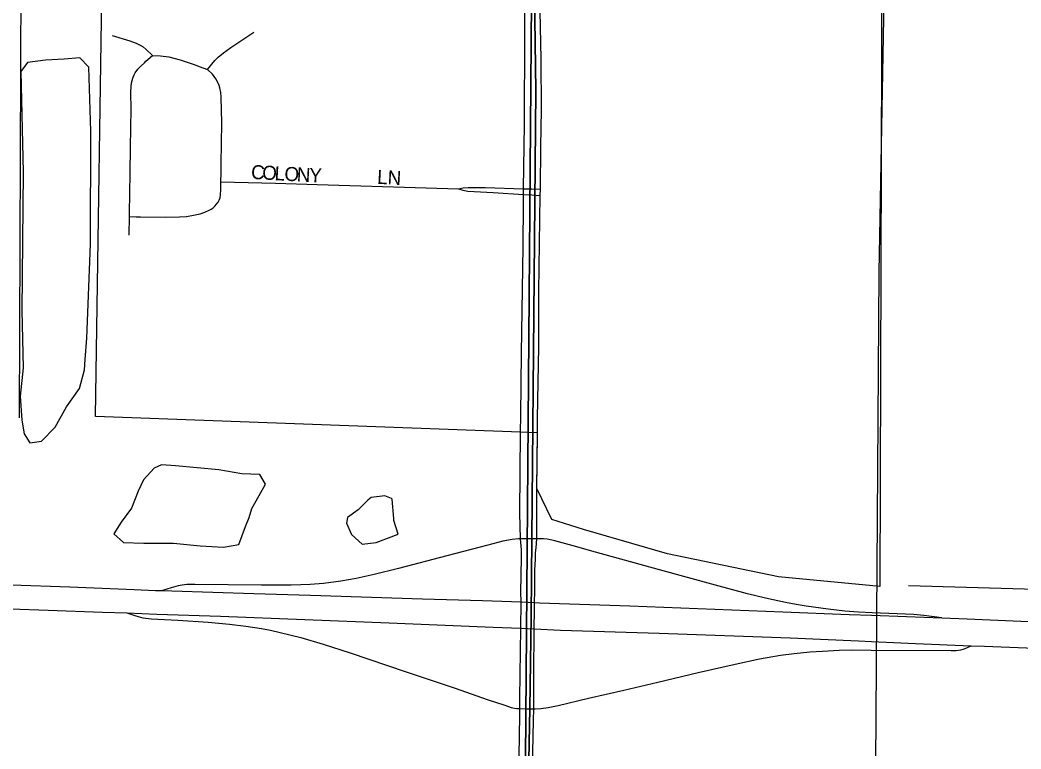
# Model space of a CAD drawing. Extents: x 1443599 to 1910620, y 1028088 to 1361369.
# Drawn here: x 1650691 to 1654253, y 1221564 to 1224158 of the extents above; entities that cross this region are included whole.
import ezdxf

# ---------------------------------------------------------------- set-up
doc = ezdxf.new("R2010")
doc.units = 0
for name, color, linetype in [('GM_X_City_Street', 7, 'Continuous'), ('GM_X_City_Street_Text', 7, 'Continuous'), ('GM_X_Corporation', 7, 'Continuous'), ('GM_X_Interchange_Ramps', 7, 'Continuous'), ('GM_X_Minor_Lake', 7, 'Continuous'), ('GM_X_Minor_River', 7, 'Continuous'), ('GM_X_Rail_Line', 7, 'Continuous'), ('GM_X_Section', 7, 'Continuous'), ('GM_X_State_Route', 7, 'Continuous'), ('GM_X_Township', 7, 'Continuous'), ('GM_X_US_Route', 7, 'Continuous')]:
    doc.layers.add(name, color=color, linetype=linetype)

msp = doc.modelspace()

# ---------------------------------------------------------------- linework, layer by layer
at = {"layer": 'GM_X_City_Street'}
for points in [[(1651357.8, 1223982.2), (1651384.6, 1224014.6), (1651395.5, 1224025.5), (1651414.7, 1224041.5), (1651441.6, 1224061), (1651522.7, 1224114.6)], [(1651019.2, 1224103), (1651081.7, 1224084.4), (1651104.6, 1224075.8), (1651118.9, 1224068.3), (1651129.4, 1224062.3), (1651139.9, 1224053.6), (1651162.5, 1224031.9)], [(1651080.7, 1223458.6), (1651080.9, 1223470.7), (1651083, 1223613.3), (1651084.3, 1223704.4), (1651086.4, 1223841.8), (1651085.7, 1223899.1), (1651086.7, 1223923.6), (1651089, 1223939.8), (1651093.8, 1223955.4), (1651097.1, 1223962.8), (1651100.9, 1223970), (1651110.6, 1223983.2), (1651121.7, 1223995.2), (1651133.5, 1224006.4), (1651139, 1224012.4), (1651162.5, 1224031.9)], [(1651162.5, 1224031.9), (1651190.3, 1224031), (1651220.9, 1224027), (1651260.6, 1224016.4), (1651307.2, 1224001.3), (1651341.2, 1223988.5), (1651357.8, 1223982.2)], [(1651405.9, 1223582.1), (1651406.4, 1223614.3), (1651406.9, 1223648.1), (1651408.1, 1223718.7), (1651408.9, 1223792.8), (1651407.1, 1223883.5), (1651405.6, 1223900.6), (1651402.3, 1223917.2), (1651399.7, 1223925.4), (1651396.4, 1223933.4), (1651388.2, 1223948.4), (1651376.2, 1223966), (1651357.8, 1223982.2)], [(1651080.7, 1223458.6), (1651103.8, 1223458.1), (1651120.1, 1223457.7), (1651209.8, 1223456.7), (1651259, 1223457.6), (1651283.6, 1223459.6), (1651308.1, 1223463.4), (1651332.4, 1223468.9), (1651348.3, 1223474.2), (1651363.7, 1223481.1), (1651371.1, 1223485.5), (1651378.1, 1223490.5), (1651384.6, 1223496.1), (1651390.6, 1223502.5), (1651395.7, 1223509.6), (1651399.8, 1223517.5), (1651402.6, 1223526), (1651404.6, 1223536.3), (1651405.9, 1223555.1), (1651405.9, 1223582.1)], [(1651405.9, 1223582.1), (1651600.7, 1223577.3), (1651748.8, 1223572.6), (1652135.7, 1223561.4), (1652251.8, 1223558.1)], [(1652251.8, 1223558.1), (1652267.5, 1223560.7), (1652285.7, 1223562.1), (1652346.5, 1223562.5), (1652483, 1223558)], [(1652251.8, 1223558.1), (1652266.6, 1223552.9), (1652284, 1223549.2), (1652307.5, 1223547.7), (1652374.3, 1223544.3), (1652482.7, 1223537.5)], [(1652482.7, 1223537.5), (1652512.4, 1223535.6), (1652542.3, 1223533.7)], [(1652483, 1223558), (1652512.5, 1223557), (1652542.6, 1223556.1)], [(1651079.8, 1223392.7), (1651080.7, 1223458.6)]]:
    msp.add_lwpolyline(points, dxfattribs=at)
at = {"layer": 'GM_X_Corporation'}
msp.add_lwpolyline([(1655332.1, 1224749.9), (1653789.9, 1224799.2), (1653821.1, 1226124.3), (1653329.8, 1226129.2), (1653320.6, 1224816.4), (1653759.3, 1224799.9), (1653750.8, 1222142), (1653389.6, 1222177.4), (1652994.7, 1222259.2), (1652696.1, 1222345.9), (1652583.8, 1222381.2), (1652530.1, 1222490.8), (1652532.2, 1222688.8), (1652471.7, 1222691.4), (1650959.3, 1222747.2), (1650986.4, 1224551.8), (1650855.4, 1224549.3), (1650861.2, 1224914.9), (1650695.9, 1224919.5), (1650688.2, 1222742.7)], dxfattribs=at)
at = {"layer": 'GM_X_Interchange_Ramps'}
for points in [[(1652530.4, 1222312.3), (1652502.5, 1222312.7), (1652500.4, 1222312.7), (1652472.5, 1222312.3), (1652465.2, 1222311.8), (1652441.9, 1222309.7), (1652409.6, 1222304), (1652355.5, 1222290.2), (1652209.5, 1222251.3), (1652038, 1222206.1), (1651951.8, 1222185.3), (1651887.6, 1222171.5), (1651832.6, 1222162), (1651771.2, 1222153.8), (1651723.9, 1222149.7), (1651689.9, 1222148), (1651655.9, 1222147.7), (1651550.8, 1222147.5), (1651312.7, 1222149.2), (1651284.4, 1222149.5), (1651267.6, 1222147.5), (1651253.9, 1222145.2), (1651228.7, 1222138.3), (1651197.5, 1222127.9)], [(1653971.8, 1222030.6), (1653907.2, 1222039.5), (1653872, 1222042.5), (1653722.9, 1222049.1), (1653675.1, 1222051.2), (1653626, 1222054.9), (1653567.2, 1222061.3), (1653489.1, 1222072.6), (1653453.2, 1222078.4), (1653414.7, 1222085.6), (1653344.1, 1222100.7), (1653280.3, 1222116.4), (1653166.1, 1222147.3), (1652966.7, 1222202.4), (1652738.8, 1222264.8), (1652659.7, 1222286.8), (1652594.2, 1222304.7), (1652579.2, 1222308.7), (1652567.4, 1222310.4), (1652554.4, 1222311.9), (1652530.4, 1222312.3)], [(1651070.8, 1222048.4), (1651102.7, 1222038.2), (1651127.9, 1222031.3), (1651157.7, 1222027.3), (1651252.7, 1222022.7), (1651360.8, 1222015.5), (1651436, 1222008.6), (1651494.6, 1222001.5), (1651549.7, 1221992.8), (1651582.2, 1221987.3), (1651617.2, 1221978.8), (1651690.5, 1221960.6), (1651769.4, 1221937.9), (1651866.2, 1221906.6), (1652065, 1221839), (1652239.1, 1221780.3), (1652353.8, 1221740.4), (1652416.3, 1221720.2), (1652438.4, 1221712.5), (1652450.4, 1221709.3), (1652459.4, 1221708.3), (1652469.1, 1221708.1), (1652495.2, 1221707.5), (1652496.2, 1221707.5), (1652519, 1221707.6)], [(1652519, 1221707.6), (1652524.6, 1221707.6), (1652544.3, 1221708.1), (1652570.3, 1221711.9), (1652605.7, 1221719.4), (1652714.4, 1221745.2), (1652839.3, 1221773.6), (1652960.8, 1221801.8), (1653104.6, 1221836.1), (1653235.8, 1221866.6), (1653322.5, 1221884.9), (1653397, 1221897.8), (1653445.8, 1221904.6), (1653501.4, 1221910.4), (1653546.7, 1221912.8), (1653605.5, 1221915.6), (1653649.1, 1221916.8), (1653719.4, 1221916.3), (1654005, 1221914.3), (1654022, 1221914.8), (1654030.3, 1221915.6), (1654039.2, 1221917.2), (1654047, 1221919.3), (1654054.8, 1221921.8), (1654075.5, 1221932)]]:
    msp.add_lwpolyline(points, dxfattribs=at)
at = {"layer": 'GM_X_Minor_Lake'}
for p, q in [((1650702.4, 1223616.5), (1650696.9, 1223125)), ((1651398.4, 1222557.3), (1651244.2, 1222571.8)), ((1652036.8, 1222328.8), (1652020.9, 1222376.9))]:
    msp.add_line(p, q, dxfattribs=at)
for points in [[(1650696.9, 1223125), (1650702.3, 1222920.4), (1650692, 1222820.1), (1650697.7, 1222733.9), (1650705.6, 1222685.7), (1650725.5, 1222653.6), (1650767.6, 1222659.4), (1650815.9, 1222709.4), (1650856.2, 1222781.5), (1650902.4, 1222847.6), (1650920.7, 1222913.8), (1650922.8, 1222949.8), (1650929, 1223026.1), (1650942, 1223361), (1650943.2, 1223762.2), (1650935.9, 1223990.9), (1650904, 1224023.1), (1650847.9, 1224019.2), (1650781.7, 1224015.4), (1650717.6, 1224007.6), (1650693.5, 1223975.5), (1650702.4, 1223616.5)], [(1651244.2, 1222571.8), (1651194.1, 1222575.9), (1651168, 1222564), (1651129.8, 1222522), (1651111.7, 1222481.9), (1651087.5, 1222421.8), (1651051.2, 1222371.8), (1651025.1, 1222329.7), (1651059, 1222299.5), (1651131.1, 1222297.3), (1651237.3, 1222297), (1651331.5, 1222286.7), (1651415.6, 1222282.4), (1651469.7, 1222292.3), (1651493.9, 1222356.4), (1651506.1, 1222388.5), (1651516.2, 1222420.6), (1651542.4, 1222466.6), (1651564.5, 1222506.7), (1651544.6, 1222540.8), (1651480.5, 1222543), (1651398.4, 1222557.3)], [(1652020.9, 1222376.9), (1652020.9, 1222385), (1652015.1, 1222453.2), (1652013.1, 1222455.2), (1651989.1, 1222465.3), (1651941, 1222459.4), (1651929, 1222449.4), (1651894.8, 1222415.4), (1651856.6, 1222387.5), (1651852.6, 1222367.4), (1651870.5, 1222327.2), (1651908.4, 1222293), (1651958.6, 1222298.9), (1652036.8, 1222328.8)]]:
    msp.add_lwpolyline(points, dxfattribs=at)
at = {"layer": 'GM_X_Minor_River'}
msp.add_lwpolyline([(1656108.9, 1222080.2), (1655419.8, 1222100.3), (1653853.3, 1222144.9)], dxfattribs=at)
at = {"layer": 'GM_X_Rail_Line'}
msp.add_lwpolyline([(1653422.3, 1187382.1), (1653486.6, 1194668.7), (1653543.3, 1201447.8), (1653624.5, 1208390), (1653686.5, 1213883.3), (1653700.4, 1216254.3), (1653748.8, 1223261.5), (1653782.8, 1225132.4), (1653807.3, 1225844.8), (1653831.2, 1226150), (1653902.6, 1226760.6), (1654109.2, 1228858.3), (1654149, 1229281), (1654189.7, 1229712.5), (1654201, 1230000), (1654206.7, 1230284.6), (1654220.8, 1231414.3)], dxfattribs=at)
at = {"layer": 'GM_X_Section'}
for points in [[(1647094.6, 1225069.2), (1652508.6, 1224902.3), (1652515.7, 1224828.2), (1652474.9, 1219580.5), (1647137.2, 1219766.5)], [(1652515.7, 1224828.2), (1658121.8, 1224660.7), (1657764.7, 1219401.1), (1652474.9, 1219580.5)]]:
    msp.add_lwpolyline(points, close=True, dxfattribs=at)
at = {"layer": 'GM_X_State_Route'}
for points in [[(1652533, 1222741.6), (1652536.7, 1222995.2), (1652537.2, 1223191.8), (1652542.3, 1223533.7), (1652542.6, 1223556.1), (1652544.8, 1223708.1), (1652546.2, 1223839.1), (1652545.3, 1224019.3), (1652538.4, 1224363.4), (1652537.9, 1224411.1)], [(1652461.8, 1221318.8), (1652467.9, 1221597.6), (1652469.1, 1221696), (1652469.1, 1221708.1), (1652469.1, 1221745.2), (1652473.2, 1221993.7), (1652473.7, 1222024.1), (1652474.3, 1222056.9), (1652473.9, 1222087.4), (1652473.4, 1222122.5), (1652475.3, 1222244), (1652475, 1222272.8), (1652472.5, 1222312.3), (1652469.5, 1222402.9), (1652471.7, 1222691.4), (1652473, 1222750.6), (1652475.7, 1222972.6), (1652481.2, 1223350.7), (1652482.3, 1223507), (1652482.7, 1223537.5), (1652483, 1223558), (1652486.1, 1223785.9), (1652487.5, 1224106.6), (1652486.3, 1224295.8)], [(1652531.1, 1222581.8), (1652532.3, 1222688.8), (1652533, 1222741.6)], [(1652530.1, 1222490.8), (1652531.1, 1222581.8)], [(1652521.7, 1222060), (1652522, 1222085.5), (1652522.5, 1222125.8), (1652523.5, 1222200.7), (1652524.9, 1222239.6), (1652525.8, 1222262.2), (1652527.3, 1222279.7), (1652530.4, 1222312.3), (1652530.4, 1222332.7), (1652530.1, 1222490.8)], [(1652520.7, 1221970.6), (1652520.9, 1221991.6), (1652521.7, 1222060)], [(1652459.3, 1217102.5), (1652461.9, 1217236.6), (1652462.4, 1217449.9), (1652465.1, 1217581.2), (1652468.1, 1217777.9), (1652469.7, 1217942.1), (1652472.7, 1218188.2), (1652477.7, 1218516.3), (1652480, 1218631.1), (1652480.9, 1218844.4), (1652488.4, 1219484.3), (1652489.3, 1219552.6), (1652500.4, 1220353.9), (1652504.6, 1220698.4), (1652512.1, 1221223.5), (1652514.4, 1221420.3), (1652516.2, 1221551.6), (1652518.7, 1221666.4), (1652519, 1221707.6), (1652519.7, 1221846.8), (1652520.7, 1221970.6)]]:
    msp.add_lwpolyline(points, dxfattribs=at)
at = {"layer": 'GM_X_Township'}
for points in [[(1652463.3, 1219560.5), (1652505.5, 1221708), (1652510.1, 1222037.1), (1652512.3, 1222314.1), (1652526.4, 1223907.3), (1652514, 1224840.4), (1652513.6, 1224873.8), (1652515.6, 1226669.1), (1652534.4, 1227487), (1652537.4, 1227947.1), (1652538.1, 1228005.5), (1652540.7, 1228239.8)], [(1652540.7, 1228239.8), (1652538.1, 1228005.5), (1652537.4, 1227947.1), (1652534.4, 1227487), (1652515.6, 1226669.1), (1652513.6, 1224873.8), (1652514, 1224840.4), (1652526.4, 1223907.3), (1652512.3, 1222314.1), (1652510.1, 1222037.1), (1652505.5, 1221708), (1652463.3, 1219560.5)]]:
    msp.add_lwpolyline(points, dxfattribs=at)
at = {"layer": 'GM_X_US_Route'}
for points in [[(1653720.9, 1221947.2), (1653877.6, 1221940.1), (1654075.5, 1221932), (1654123.6, 1221930), (1654392.5, 1221919.7), (1654671.3, 1221910.6), (1654845.1, 1221907), (1655041.9, 1221905.4), (1655192.8, 1221906.7), (1655361.4, 1221909.5), (1655483.6, 1221913.4), (1655660.8, 1221923.4), (1655795.2, 1221931.1), (1655930.3, 1221942.1), (1656054.5, 1221952.3), (1656224.4, 1221968.6), (1656443, 1221992.4), (1656622.1, 1222014.8), (1656800.8, 1222039.9), (1656933.8, 1222060.2), (1657098.8, 1222088.1), (1657240.8, 1222114.2), (1657408.2, 1222147.5), (1658083.8, 1222284.5)], [(1647683.8, 1222245.4), (1647944.2, 1222210.5), (1648165.4, 1222180.9), (1648263.1, 1222169.7), (1648390.5, 1222157.5), (1648498.4, 1222149.1), (1648613, 1222143.1), (1648852.3, 1222132.4), (1649199.9, 1222120.2), (1649445.9, 1222110.3), (1649682.1, 1222100.6), (1649859.2, 1222093.2), (1650075.7, 1222086.4), (1650282.4, 1222078), (1650521.8, 1222067.7), (1650790.7, 1222058.4), (1650984.3, 1222051.5), (1651070.8, 1222048.4), (1651177.8, 1222044.6), (1651404.2, 1222036.5), (1652004.5, 1222012.9), (1652375.2, 1221997.9), (1652473.2, 1221993.7), (1652497.8, 1221992.6)], [(1650661, 1222148.8), (1650867.6, 1222141), (1651011.9, 1222135), (1651097.2, 1222131.6), (1651172.6, 1222128.6), (1651197.5, 1222127.9), (1651231.5, 1222126.8), (1651522.7, 1222117.8), (1651725.1, 1222111.8), (1652123.8, 1222099), (1652336.4, 1222092.6), (1652473.9, 1222087.4), (1652499.5, 1222086.4), (1652522, 1222085.5), (1652539.8, 1222084.9), (1652861.2, 1222073.4), (1653405.6, 1222052), (1653641.8, 1222042.8), (1653721.6, 1222040), (1653845.2, 1222035.6), (1653971.8, 1222030.6), (1654061.7, 1222027), (1654307.6, 1222017)], [(1652497.8, 1221992.6), (1652520.9, 1221991.6), (1652614.6, 1221987.6), (1652965.7, 1221976), (1653431.5, 1221959.3), (1653674.3, 1221949.3), (1653720.9, 1221947.2)]]:
    msp.add_lwpolyline(points, dxfattribs=at)

# ---------------------------------------------------------------- texts
at = {"layer": 'GM_X_City_Street_Text'}
for s, rotation, p in [('C', 356.866, (1651512.2, 1223593.1)), ('O', 356.874, (1651551.7, 1223591)), ('L', 356.8854, (1651595.7, 1223588.6)), ('O', 356.8517, (1651630.8, 1223586.6)), ('N', 356.874, (1651674.8, 1223584.2)), ('Y', 357.7748, (1651719.5, 1223581.8)), ('LN', 356.989, (1651960.9, 1223575.5))]:
    msp.add_text(s, height=50, rotation=rotation, dxfattribs=at).set_placement(p)

doc.saveas('drawing.dxf')
